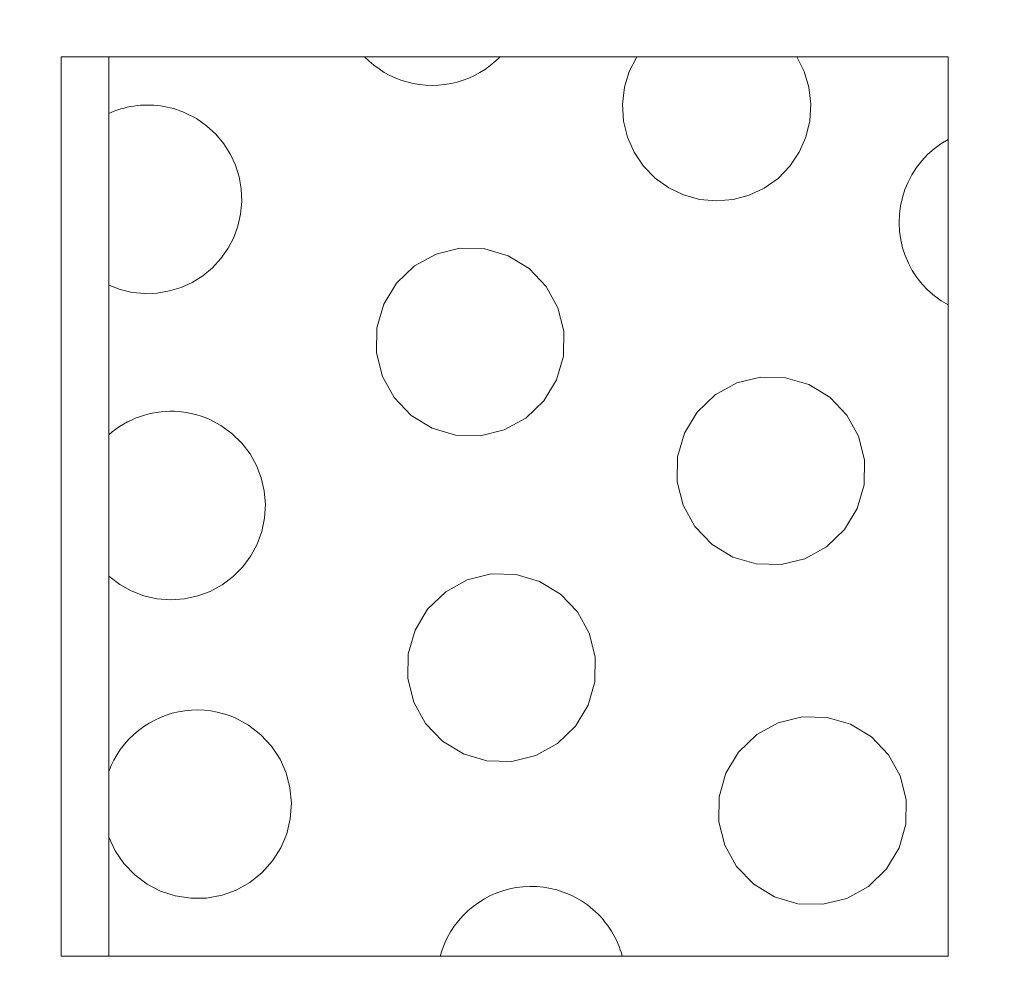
# Model space of a CAD drawing. Header units: metres. Extents: x 1306 to 1412, y -79 to 41.
# Tile 358 of 656: x 1360.8452 to 1360.8791, y -17.02 to -16.9867. Entities that reach past the tile are written whole.
import ezdxf

# ---------------------------------------------------------------- set-up
doc = ezdxf.new("R2010")
doc.units = ezdxf.units.M
doc.header["$PDMODE"] = 65
doc.linetypes.add('AUSGEZOGEN', pattern=[0])
doc.layers.add('XR$3$Maßlinie 1_50', color=7, linetype='AUSGEZOGEN', lineweight=25)
doc.layers.add('XR$4$Möblierung', color=4, linetype='AUSGEZOGEN', lineweight=13)
doc.styles.add('ARIAL', font='arial.ttf')
doc.dimstyles.new('DIMSTYLE_11', dxfattribs={"dimtxt": 0.15, "dimasz": 0.03, "dimexe": 0, "dimexo": 0, "dimgap": 0.075, "dimtad": 2, "dimrnd": 0.005, "dimzin": 4, "dimdsep": 46, "dimtxsty": 'ARIAL', "dimblk1": 'ALL_ML_STRICH', "dimblk2": 'ALL_ML_STRICH', "dimsah": 1, "dimcen": 0, "dimclrd": 3, "dimclre": 3, "dimclrt": 3, "dimadec": 0, "dimazin": 0, "dimtfac": 1, "dimtdec": 0, "dimtix": 1, "dimtmove": 2, "dimatfit": 3, "dimfxl": 0, "dimtzin": 0, "dimlwd": 0, "dimlwe": 25, "dimarcsym": 0})
doc.dimstyles.new('DIMSTYLE_12', dxfattribs={"dimtxt": 0.15, "dimasz": 0.03, "dimexe": 0, "dimexo": 0, "dimgap": 0.075, "dimtad": 2, "dimdec": 3, "dimrnd": 0.005, "dimzin": 4, "dimdsep": 46, "dimtxsty": 'ARIAL', "dimblk1": 'ALL_ML_STRICH', "dimblk2": 'ALL_ML_STRICH', "dimsah": 1, "dimcen": 0, "dimclrd": 3, "dimclre": 3, "dimclrt": 3, "dimadec": 0, "dimazin": 0, "dimtfac": 1, "dimtdec": 0, "dimtix": 1, "dimtmove": 2, "dimatfit": 3, "dimfxl": 0, "dimtzin": 0, "dimlwd": 0, "dimlwe": 25, "dimarcsym": 0})
doc.dimstyles.new('DIMSTYLE_24', dxfattribs={"dimtxt": 0.225, "dimasz": 0.15, "dimexe": 0, "dimexo": 0, "dimgap": 0.1125, "dimtad": 2, "dimrnd": 0.005, "dimzin": 4, "dimdsep": 46, "dimtxsty": 'ARIAL', "dimblk1": 'ALL_ML_STRICH', "dimblk2": 'ALL_ML_STRICH', "dimsah": 1, "dimcen": 0, "dimclrd": 3, "dimclre": 3, "dimclrt": 3, "dimadec": 0, "dimazin": 0, "dimtfac": 1, "dimtdec": 0, "dimtix": 1, "dimtmove": 2, "dimatfit": 3, "dimfxl": 0, "dimtzin": 0, "dimlwd": 0, "dimlwe": 25, "dimarcsym": 0})
doc.dimstyles.new('DIMSTYLE_6', dxfattribs={"dimtxt": 0.15, "dimasz": 0.15, "dimexe": 0, "dimexo": 0, "dimgap": 0.075, "dimtad": 2, "dimrnd": 0.005, "dimzin": 4, "dimdsep": 46, "dimtxsty": 'ARIAL', "dimblk1": 'ALL_ML_STRICH', "dimblk2": 'ALL_ML_STRICH', "dimsah": 1, "dimcen": 0, "dimclrd": 3, "dimclre": 3, "dimclrt": 3, "dimadec": 0, "dimazin": 0, "dimtfac": 1, "dimtdec": 0, "dimtix": 1, "dimtmove": 2, "dimatfit": 3, "dimfxl": 0, "dimtzin": 0, "dimlwd": 0, "dimlwe": 25, "dimarcsym": 0})

# ---------------------------------------------------------------- blocks, each defined once
blk = doc.blocks.new('ALL_ML_STRICH')
at = {"color": 0, "linetype": 'ByBlock', "lineweight": -2}
for p, q in [((0, -0.5), (0, 0.5)), ((-0.3, -0.3), (0.3, 0.3)), ((-1, 0), (0.5, 0))]:
    blk.add_line(p, q, dxfattribs=at)
blk = doc.blocks.new('*D765')
at = {"layer": 'DEFPOINTS', "color": 3, "linetype": 'AUSGEZOGEN', "lineweight": 25, "transparency": 33554687}
for p in [(1342.770147, -10.159095), (1342.770147, -20.110807), (1361.060147, -20.300157)]:
    blk.add_point(p, dxfattribs=at)
at = {"layer": 'XR$3$Maßlinie 1_50', "color": 3, "linetype": 'AUSGEZOGEN', "lineweight": -2, "transparency": 33554687}
for p, q in [((1342.770147, -10.209095), (1342.770147, -10.159095)), ((1342.770147, -10.159095), (1361.060147, -10.159095)), ((1361.060147, -10.209095), (1361.060147, -10.159095))]:
    blk.add_line(p, q, dxfattribs=at)
at = {"layer": 'XR$3$Maßlinie 1_50', "color": 3, "linetype": 'AUSGEZOGEN', "lineweight": 25, "transparency": 33554687, "xscale": 0.03000000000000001, "yscale": 0.03000000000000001, "zscale": 0.03000000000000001, "rotation": 180}
blk.add_blockref('ALL_ML_STRICH', (1342.770147, -10.159095), dxfattribs=at)
at = {"layer": 'XR$3$Maßlinie 1_50', "color": 3, "linetype": 'AUSGEZOGEN', "lineweight": 25, "transparency": 33554687, "xscale": 0.03000000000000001, "yscale": 0.03000000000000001, "zscale": 0.03000000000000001}
blk.add_blockref('ALL_ML_STRICH', (1361.060147, -10.159095), dxfattribs=at)
at = {"layer": 'XR$3$Maßlinie 1_50', "color": 3, "linetype": 'AUSGEZOGEN', "lineweight": 25, "transparency": 33554687, "insert": (1351.919076, -10.031537), "char_height": 0.15, "width": 0.6, "attachment_point": 5, "style": 'ARIAL'}
blk.add_mtext('\\W0.80;\\A1;{\\A1;{18.29\\H0.099000;\\S^ ;}}', dxfattribs=at)
blk = doc.blocks.new('*D782')
at = {"layer": 'DEFPOINTS', "color": 3, "linetype": 'AUSGEZOGEN', "lineweight": 25, "transparency": 33554687}
for p in [(1343.120147, -10.959095), (1343.120147, -20.111221), (1361.060147, -20.503401)]:
    blk.add_point(p, dxfattribs=at)
at = {"layer": 'XR$3$Maßlinie 1_50', "color": 3, "linetype": 'AUSGEZOGEN', "lineweight": -2, "transparency": 33554687}
for p, q in [((1343.120147, -11.009095), (1343.120147, -10.959095)), ((1343.120147, -10.959095), (1361.060147, -10.959095)), ((1361.060147, -11.009095), (1361.060147, -10.959095))]:
    blk.add_line(p, q, dxfattribs=at)
at = {"layer": 'XR$3$Maßlinie 1_50', "color": 3, "linetype": 'AUSGEZOGEN', "lineweight": 25, "transparency": 33554687, "xscale": 0.03000000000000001, "yscale": 0.03000000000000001, "zscale": 0.03000000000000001, "rotation": 180}
blk.add_blockref('ALL_ML_STRICH', (1343.120147, -10.959095), dxfattribs=at)
at = {"layer": 'XR$3$Maßlinie 1_50', "color": 3, "linetype": 'AUSGEZOGEN', "lineweight": 25, "transparency": 33554687, "xscale": 0.03000000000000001, "yscale": 0.03000000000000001, "zscale": 0.03000000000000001}
blk.add_blockref('ALL_ML_STRICH', (1361.060147, -10.959095), dxfattribs=at)
at = {"layer": 'XR$3$Maßlinie 1_50', "color": 3, "linetype": 'AUSGEZOGEN', "lineweight": 25, "transparency": 33554687, "insert": (1352.094444, -10.831537), "char_height": 0.15, "width": 0.6, "attachment_point": 5, "style": 'ARIAL'}
blk.add_mtext('\\W0.80;\\A1;{\\A1;{17.94\\H0.099000;\\S^ ;}}', dxfattribs=at)
blk = doc.blocks.new('*D899')
at = {"layer": 'DEFPOINTS', "color": 3, "linetype": 'AUSGEZOGEN', "lineweight": 25, "transparency": 33554687}
for p in [(1342.770147, -8.559095), (1361.240147, -14.918246), (1342.770147, -18.601575)]:
    blk.add_point(p, dxfattribs=at)
at = {"layer": 'XR$3$Maßlinie 1_50', "color": 3, "linetype": 'AUSGEZOGEN', "lineweight": -2, "transparency": 33554687}
for p, q in [((1342.770147, -9.159095), (1342.770147, -8.559095)), ((1342.770147, -8.559095), (1361.240147, -8.559095)), ((1361.240147, -9.159095), (1361.240147, -8.559095))]:
    blk.add_line(p, q, dxfattribs=at)
at = {"layer": 'XR$3$Maßlinie 1_50', "color": 3, "linetype": 'AUSGEZOGEN', "lineweight": 25, "transparency": 33554687, "xscale": 0.15, "yscale": 0.15, "zscale": 0.15, "rotation": 180}
blk.add_blockref('ALL_ML_STRICH', (1342.770147, -8.559095), dxfattribs=at)
at = {"layer": 'XR$3$Maßlinie 1_50', "color": 3, "linetype": 'AUSGEZOGEN', "lineweight": 25, "transparency": 33554687, "xscale": 0.15, "yscale": 0.15, "zscale": 0.15}
blk.add_blockref('ALL_ML_STRICH', (1361.240147, -8.559095), dxfattribs=at)
at = {"layer": 'XR$3$Maßlinie 1_50', "color": 3, "linetype": 'AUSGEZOGEN', "lineweight": 25, "transparency": 33554687, "insert": (1352.011102, -8.392605), "char_height": 0.225, "width": 0.9, "attachment_point": 5, "style": 'ARIAL'}
blk.add_mtext('\\W0.80;\\A1;{\\fArial|i0|b1;\\A1;{18.47\\H0.148500;\\S^ ;}}', dxfattribs=at)
blk = doc.blocks.new('*D929')
at = {"layer": 'DEFPOINTS', "color": 3, "linetype": 'AUSGEZOGEN', "lineweight": 25, "transparency": 33554687}
for p in [(1362.146243, -15.158246), (1340.424075, -17.543246), (1364.271243, -17.543246)]:
    blk.add_point(p, dxfattribs=at)
at = {"layer": 'XR$3$Maßlinie 1_50', "color": 3, "linetype": 'AUSGEZOGEN', "lineweight": -2, "transparency": 33554687}
for p, q in [((1340.474075, -15.158246), (1340.424075, -15.158246)), ((1340.424075, -17.543246), (1340.424075, -15.158246)), ((1340.474075, -17.543246), (1340.424075, -17.543246))]:
    blk.add_line(p, q, dxfattribs=at)
at = {"layer": 'XR$3$Maßlinie 1_50', "color": 3, "linetype": 'AUSGEZOGEN', "lineweight": 25, "transparency": 33554687, "xscale": 0.03000000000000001, "yscale": 0.03000000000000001, "zscale": 0.03000000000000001}
for p, rotation in [((1340.424075, -15.158246), 90), ((1340.424075, -17.543246), 270)]:
    blk.add_blockref('ALL_ML_STRICH', p, dxfattribs=dict(at, rotation=rotation))
at = {"layer": 'XR$3$Maßlinie 1_50', "color": 3, "linetype": 'AUSGEZOGEN', "lineweight": 25, "transparency": 33554687, "insert": (1340.296415, -16.329841), "char_height": 0.15, "width": 0.6, "attachment_point": 5, "rotation": 90, "style": 'ARIAL'}
blk.add_mtext('\\W0.80;\\A1;{\\A1;{2.38\\H0.099000;\\S5^ ;}}', dxfattribs=at)
blk = doc.blocks.new('*D938')
at = {"layer": 'DEFPOINTS', "color": 3, "linetype": 'AUSGEZOGEN', "lineweight": 25, "transparency": 33554687}
for p in [(1364.969142, -15.158246), (1338.824075, -20.293246), (1364.65696, -20.293246)]:
    blk.add_point(p, dxfattribs=at)
at = {"layer": 'XR$3$Maßlinie 1_50', "color": 3, "linetype": 'AUSGEZOGEN', "lineweight": -2, "transparency": 33554687}
for p, q in [((1338.874075, -15.158246), (1338.824075, -15.158246)), ((1338.824075, -20.293246), (1338.824075, -15.158246)), ((1338.874075, -20.293246), (1338.824075, -20.293246))]:
    blk.add_line(p, q, dxfattribs=at)
at = {"layer": 'XR$3$Maßlinie 1_50', "color": 3, "linetype": 'AUSGEZOGEN', "lineweight": 25, "transparency": 33554687, "xscale": 0.03000000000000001, "yscale": 0.03000000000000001, "zscale": 0.03000000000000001}
for p, rotation in [((1338.824075, -15.158246), 90), ((1338.824075, -20.293246), 270)]:
    blk.add_blockref('ALL_ML_STRICH', p, dxfattribs=dict(at, rotation=rotation))
at = {"layer": 'XR$3$Maßlinie 1_50', "color": 3, "linetype": 'AUSGEZOGEN', "lineweight": 25, "transparency": 33554687, "insert": (1338.696415, -17.704841), "char_height": 0.15, "width": 0.6, "attachment_point": 5, "rotation": 90, "style": 'ARIAL'}
blk.add_mtext('\\W0.80;\\A1;{\\A1;{5.13\\H0.099000;\\S5^ ;}}', dxfattribs=at)
blk = doc.blocks.new('*D963')
at = {"layer": 'DEFPOINTS', "color": 3, "linetype": 'AUSGEZOGEN', "lineweight": 25, "transparency": 33554687}
for p in [(1360.315869, -16.218246), (1360.170906, -17.818246), (1361.000147, -17.818246)]:
    blk.add_point(p, dxfattribs=at)
at = {"layer": 'XR$3$Maßlinie 1_50', "color": 3, "linetype": 'AUSGEZOGEN', "lineweight": -2, "transparency": 33554687}
for p, q in [((1360.220906, -16.218246), (1360.170906, -16.218246)), ((1360.170906, -17.818246), (1360.170906, -16.218246)), ((1360.220906, -17.818246), (1360.170906, -17.818246))]:
    blk.add_line(p, q, dxfattribs=at)
at = {"layer": 'XR$3$Maßlinie 1_50', "color": 3, "linetype": 'AUSGEZOGEN', "lineweight": 25, "transparency": 33554687, "xscale": 0.15, "yscale": 0.15, "zscale": 0.15}
for p, rotation in [((1360.170906, -16.218246), 90), ((1360.170906, -17.818246), 270)]:
    blk.add_blockref('ALL_ML_STRICH', p, dxfattribs=dict(at, rotation=rotation))
at = {"layer": 'XR$3$Maßlinie 1_50', "color": 3, "linetype": 'AUSGEZOGEN', "lineweight": 25, "transparency": 33554687, "insert": (1360.043348, -17.009373), "char_height": 0.15, "width": 0.48, "attachment_point": 5, "rotation": 90, "style": 'ARIAL'}
blk.add_mtext('\\W0.80;\\A1;{\\A1;{1.60\\H0.099000;\\S^ ;}}', dxfattribs=at)
blk = doc.blocks.new('*D1085')
at = {"layer": 'DEFPOINTS', "color": 3, "linetype": 'AUSGEZOGEN', "lineweight": 25, "transparency": 33554687}
for p in [(1366.101204, -15.158246), (1339.624075, -17.543246), (1365.925791, -17.543246)]:
    blk.add_point(p, dxfattribs=at)
at = {"layer": 'XR$3$Maßlinie 1_50', "color": 3, "linetype": 'AUSGEZOGEN', "lineweight": -2, "transparency": 33554687}
for p, q in [((1339.674075, -15.158246), (1339.624075, -15.158246)), ((1339.624075, -17.543246), (1339.624075, -15.158246)), ((1339.674075, -17.543246), (1339.624075, -17.543246))]:
    blk.add_line(p, q, dxfattribs=at)
at = {"layer": 'XR$3$Maßlinie 1_50', "color": 3, "linetype": 'AUSGEZOGEN', "lineweight": 25, "transparency": 33554687, "xscale": 0.03000000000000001, "yscale": 0.03000000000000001, "zscale": 0.03000000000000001}
for p, rotation in [((1339.624075, -15.158246), 90), ((1339.624075, -17.543246), 270)]:
    blk.add_blockref('ALL_ML_STRICH', p, dxfattribs=dict(at, rotation=rotation))
at = {"layer": 'XR$3$Maßlinie 1_50', "color": 3, "linetype": 'AUSGEZOGEN', "lineweight": 25, "transparency": 33554687, "insert": (1339.496415, -16.329841), "char_height": 0.15, "width": 0.6, "attachment_point": 5, "rotation": 90, "style": 'ARIAL'}
blk.add_mtext('\\W0.80;\\A1;{\\A1;{2.38\\H0.099000;\\S5^ ;}}', dxfattribs=at)
blk = doc.blocks.new('COMPLEXOBJECT_326')
at = {"layer": 'XR$4$Möblierung', "color": 52, "linetype": 'AUSGEZOGEN', "lineweight": 13, "transparency": 33554687}
for p, q in [((1360.846615, -16.987994), (1360.846615, -17.018994)), ((1360.877193, -16.987994), (1360.846615, -16.987994)), ((1360.84826, -17.018994), (1360.84826, -16.987994)), ((1360.877193, -17.018994), (1360.877193, -16.987994)), ((1360.846615, -17.018994), (1360.877193, -17.018994))]:
    blk.add_line(p, q, dxfattribs=at)
for points in [[(1360.861747, -16.987994), (1360.861588, -16.988148), (1360.861418, -16.988291), (1360.861239, -16.988421), (1360.861054, -16.988539), (1360.860864, -16.988642), (1360.860671, -16.988732), (1360.860474, -16.988807), (1360.860271, -16.98887), (1360.86006, -16.98892), (1360.859844, -16.988957), (1360.859625, -16.988979), (1360.859404, -16.988987), (1360.859182, -16.988979), (1360.858963, -16.988955), (1360.858747, -16.988918), (1360.858535, -16.988866), (1360.85833, -16.988802), (1360.858133, -16.988726), (1360.857943, -16.988637), (1360.857756, -16.988535), (1360.857574, -16.988418), (1360.857398, -16.988289), (1360.85723, -16.988147), (1360.857071, -16.987994)], [(1360.871971, -16.987995), (1360.872229, -16.9885), (1360.872393, -16.989039), (1360.872463, -16.989617), (1360.872427, -16.990204), (1360.87229, -16.990767), (1360.872062, -16.991282), (1360.871738, -16.991763), (1360.871327, -16.992186), (1360.870849, -16.992524), (1360.870337, -16.992766), (1360.869786, -16.992914), (1360.869204, -16.992966), (1360.868622, -16.992911), (1360.868071, -16.992758), (1360.867567, -16.992516), (1360.867098, -16.992181), (1360.866691, -16.991762), (1360.866368, -16.991282), (1360.86614, -16.990769), (1360.866004, -16.990214), (1360.865966, -16.98963), (1360.866035, -16.989047), (1360.866202, -16.988499), (1360.866459, -16.987994)], [(1360.84826, -16.989946), (1360.848362, -16.989902), (1360.848464, -16.989862), (1360.848569, -16.989826), (1360.848675, -16.989792), (1360.848784, -16.989763), (1360.848894, -16.989736), (1360.849006, -16.989714), (1360.849119, -16.989695), (1360.849234, -16.98968), (1360.849349, -16.989669), (1360.849464, -16.989662), (1360.84958, -16.989659), (1360.849696, -16.989661), (1360.849812, -16.989666), (1360.849927, -16.989676), (1360.850042, -16.98969), (1360.850156, -16.989709), (1360.850269, -16.98973), (1360.85038, -16.989756), (1360.85049, -16.989785), (1360.850598, -16.989818), (1360.850704, -16.989854), (1360.850808, -16.989894), (1360.850909, -16.989936)], [(1360.850909, -16.989936), (1360.851278, -16.990129), (1360.851628, -16.990374), (1360.851947, -16.990666), (1360.852223, -16.990998), (1360.852451, -16.991359), (1360.852626, -16.991736), (1360.85275, -16.992132), (1360.852825, -16.992553), (1360.852844, -16.992985), (1360.852805, -16.993416), (1360.85271, -16.993833), (1360.852567, -16.994224), (1360.852373, -16.994594), (1360.852127, -16.994945), (1360.851833, -16.995265), (1360.851499, -16.995542), (1360.851135, -16.99577), (1360.850756, -16.995945), (1360.850356, -16.996068), (1360.849932, -16.996141), (1360.849498, -16.996158), (1360.849067, -16.996115), (1360.84865, -16.996018), (1360.84826, -16.995872)], [(1360.877193, -16.99655), (1360.876949, -16.996402), (1360.876716, -16.996232), (1360.876497, -16.99604), (1360.876296, -16.995828), (1360.876115, -16.995599), (1360.875957, -16.995357), (1360.875821, -16.995105), (1360.875711, -16.994849), (1360.875623, -16.994582), (1360.875558, -16.994302), (1360.875516, -16.994013), (1360.875501, -16.993719), (1360.875512, -16.993425), (1360.875551, -16.993132), (1360.875614, -16.992847), (1360.875701, -16.992573), (1360.87581, -16.992313), (1360.875943, -16.992061), (1360.876101, -16.991817), (1360.876282, -16.991584), (1360.876485, -16.991368), (1360.876707, -16.991172), (1360.876944, -16.990997), (1360.877193, -16.990846)], [(1360.84826, -17.001021), (1360.848381, -17.000921), (1360.848506, -17.000826), (1360.848634, -17.000738), (1360.848766, -17.000656), (1360.8489, -17.000582), (1360.849037, -17.000514), (1360.849174, -17.000454), (1360.849313, -17.0004), (1360.849456, -17.000353), (1360.849603, -17.000312), (1360.849753, -17.000278), (1360.849905, -17.00025), (1360.85006, -17.000229), (1360.850216, -17.000216), (1360.850373, -17.00021), (1360.85053, -17.000212), (1360.850686, -17.000222), (1360.850842, -17.00024), (1360.850996, -17.000264), (1360.851148, -17.000296), (1360.851297, -17.000335), (1360.851443, -17.00038), (1360.851584, -17.000431), (1360.851722, -17.000487)], [(1360.851722, -17.000487), (1360.852125, -17.000702), (1360.852505, -17.000977), (1360.852843, -17.001308), (1360.853129, -17.001683), (1360.853354, -17.002087), (1360.853515, -17.002508), (1360.853618, -17.002958), (1360.853658, -17.003428), (1360.853628, -17.003901), (1360.85353, -17.004359), (1360.853374, -17.004788), (1360.853157, -17.005192), (1360.852878, -17.005572), (1360.852543, -17.00591), (1360.852162, -17.006195), (1360.851754, -17.006418), (1360.851327, -17.006577), (1360.850869, -17.006676), (1360.850394, -17.00671), (1360.84992, -17.006672), (1360.849462, -17.006568), (1360.849036, -17.006406), (1360.848635, -17.006183), (1360.84826, -17.005899)], [(1360.84826, -17.012621), (1360.848341, -17.012425), (1360.848435, -17.012233), (1360.848544, -17.012044), (1360.848666, -17.01186), (1360.848802, -17.011683), (1360.848951, -17.011515), (1360.849112, -17.011358), (1360.849283, -17.011212), (1360.849463, -17.011078), (1360.849651, -17.010959), (1360.849844, -17.010852), (1360.850041, -17.010761), (1360.850241, -17.010684), (1360.850449, -17.01062), (1360.850663, -17.01057), (1360.850883, -17.010533), (1360.851107, -17.010511), (1360.851332, -17.010505), (1360.851557, -17.010514), (1360.851781, -17.01054), (1360.852, -17.01058), (1360.852214, -17.010635), (1360.852422, -17.010702), (1360.85262, -17.010782)], [(1360.85262, -17.010782), (1360.85308, -17.011032), (1360.853505, -17.011361), (1360.853871, -17.011759), (1360.854163, -17.012206), (1360.854372, -17.012677), (1360.854505, -17.013184), (1360.854556, -17.013719), (1360.854516, -17.014257), (1360.854391, -17.014775), (1360.85419, -17.015252), (1360.853907, -17.015703), (1360.853546, -17.01611), (1360.85312, -17.01645), (1360.852654, -17.016712), (1360.852162, -17.016889), (1360.851632, -17.016988), (1360.851086, -17.016997), (1360.850549, -17.016914), (1360.850047, -17.016751), (1360.849585, -17.01651), (1360.849154, -17.01619), (1360.848781, -17.015799), (1360.84848, -17.015357), (1360.84826, -17.014888)], [(1360.859683, -17.018994), (1360.85975, -17.018774), (1360.859831, -17.018562), (1360.859927, -17.018358), (1360.860039, -17.018157), (1360.860167, -17.017962), (1360.86031, -17.017774), (1360.860468, -17.017595), (1360.860639, -17.017428), (1360.860822, -17.017275), (1360.861014, -17.017136), (1360.861215, -17.017012), (1360.861421, -17.016904), (1360.861631, -17.016812), (1360.861845, -17.016736), (1360.862069, -17.016675), (1360.8623, -17.016629), (1360.862535, -17.016599), (1360.862773, -17.016586), (1360.863011, -17.016592), (1360.863247, -17.016615), (1360.86348, -17.016654), (1360.863707, -17.01671), (1360.863926, -17.01678), (1360.864135, -17.016863)], [(1360.864135, -17.016863), (1360.864242, -17.016913), (1360.864348, -17.016967), (1360.864452, -17.017026), (1360.864556, -17.017088), (1360.864657, -17.017155), (1360.864757, -17.017226), (1360.864854, -17.017301), (1360.864949, -17.01738), (1360.865041, -17.017462), (1360.86513, -17.017548), (1360.865215, -17.017637), (1360.865296, -17.01773), (1360.865374, -17.017825), (1360.865448, -17.017924), (1360.865518, -17.018024), (1360.865584, -17.018126), (1360.865646, -17.01823), (1360.865704, -17.018336), (1360.865757, -17.018443), (1360.865806, -17.01855), (1360.86585, -17.018658), (1360.865891, -17.018767), (1360.865927, -17.01888), (1360.86596, -17.018994)]]:
    blk.add_lwpolyline(points, dxfattribs=at)
for points in [[(1360.86203, -16.994853), (1360.862746, -16.995289), (1360.86334, -16.995909), (1360.863743, -16.996643), (1360.863944, -16.997455), (1360.863928, -16.998317), (1360.863695, -16.999127), (1360.863259, -16.999849), (1360.862634, -17.000449), (1360.861892, -17.000856), (1360.861072, -17.001056), (1360.860209, -17.001035), (1360.859403, -17.000799), (1360.858687, -17.000363), (1360.858093, -16.999743), (1360.857689, -16.999009), (1360.857488, -16.998197), (1360.857504, -16.997335), (1360.857738, -16.996525), (1360.858174, -16.995803), (1360.858799, -16.995203), (1360.85954, -16.994796), (1360.86036, -16.994596), (1360.861224, -16.994617), (1360.86203, -16.994853)], [(1360.872394, -16.999292), (1360.873108, -16.999725), (1360.873701, -17.000343), (1360.874105, -17.001075), (1360.874308, -17.001887), (1360.874294, -17.002749), (1360.874061, -17.003561), (1360.873624, -17.004286), (1360.872997, -17.004888), (1360.872254, -17.005295), (1360.871433, -17.005494), (1360.870571, -17.005473), (1360.869767, -17.005237), (1360.869053, -17.004803), (1360.86846, -17.004186), (1360.868056, -17.003453), (1360.867853, -17.002642), (1360.867867, -17.00178), (1360.8681, -17.000967), (1360.868537, -17.000243), (1360.869164, -16.999641), (1360.869906, -16.999234), (1360.870728, -16.999034), (1360.87159, -16.999055), (1360.872394, -16.999292)], [(1360.863111, -17.006076), (1360.863826, -17.006511), (1360.864419, -17.00713), (1360.864823, -17.007861), (1360.865024, -17.008671), (1360.865011, -17.009531), (1360.864779, -17.010341), (1360.864345, -17.011065), (1360.863721, -17.011667), (1360.862978, -17.012077), (1360.862156, -17.012278), (1360.86129, -17.012258), (1360.860484, -17.012021), (1360.859768, -17.011586), (1360.859175, -17.010968), (1360.858772, -17.010236), (1360.85857, -17.009426), (1360.858584, -17.008567), (1360.858815, -17.007756), (1360.859249, -17.007033), (1360.859874, -17.00643), (1360.860617, -17.006021), (1360.861439, -17.005819), (1360.862304, -17.005839), (1360.863111, -17.006076)], [(1360.873831, -17.011001), (1360.874544, -17.011434), (1360.875135, -17.012049), (1360.875539, -17.012779), (1360.875743, -17.013586), (1360.875732, -17.014447), (1360.875502, -17.01526), (1360.875068, -17.015986), (1360.874441, -17.016592), (1360.873696, -17.017002), (1360.872873, -17.017203), (1360.872008, -17.017183), (1360.871204, -17.016946), (1360.87049, -17.016513), (1360.869899, -17.015898), (1360.869495, -17.015168), (1360.869291, -17.014361), (1360.869302, -17.0135), (1360.869532, -17.012687), (1360.869966, -17.011961), (1360.870593, -17.011355), (1360.871338, -17.010945), (1360.872161, -17.010744), (1360.873026, -17.010764), (1360.873831, -17.011001)]]:
    blk.add_lwpolyline(points, close=True, dxfattribs=at)

msp = doc.modelspace()

# ---------------------------------------------------------------- block references
at = {"layer": 'XR$4$Möblierung', "color": 52, "linetype": 'AUSGEZOGEN', "lineweight": 13, "transparency": 33554687}
msp.add_blockref('COMPLEXOBJECT_326', (0, 0), dxfattribs=at)

# ---------------------------------------------------------------- dimensions: what is measured, and where the dimension line sits
at = {"layer": 'XR$3$Maßlinie 1_50', "color": 3, "linetype": 'AUSGEZOGEN', "lineweight": 25, "transparency": 33554687}
for base, p1, p2, dimstyle, picture, middle in [((1361.240147, -8.559095), (1342.770147, -9.159095), (1361.240147, -9.159095), 'DIMSTYLE_24', '*D899', (1352.011102, -8.392605)), ((1361.060147, -10.159095), (1342.770147, -10.209095), (1361.060147, -10.209095), 'DIMSTYLE_11', '*D765', (1351.919076, -10.031537)), ((1361.060147, -10.959095), (1343.120147, -11.009095), (1361.060147, -11.009095), 'DIMSTYLE_11', '*D782', (1352.094444, -10.831537))]:
    dim = msp.add_linear_dim(base=base, p1=p1, p2=p2, dimstyle=dimstyle, override={"dimpost": '<>', "dimclrd": 3, "dimclre": 3, "dimclrt": 3, "dimlwd": 0, "dimlwe": 25}, dxfattribs=at)
    dim.commit()
    dim.dimension.update_dxf_attribs({"geometry": picture, "text_midpoint": middle, "dimtype": 160})
for base, p1, p2, dimstyle, picture, middle in [((1338.824075, -15.158246), (1338.874075, -20.293246), (1338.874075, -15.158246), 'DIMSTYLE_12', '*D938', (1338.696415, -17.704841)), ((1339.624075, -15.158246), (1339.674075, -17.543246), (1339.674075, -15.158246), 'DIMSTYLE_12', '*D1085', (1339.496415, -16.329841)), ((1340.424075, -15.158246), (1340.474075, -17.543246), (1340.474075, -15.158246), 'DIMSTYLE_12', '*D929', (1340.296415, -16.329841)), ((1360.170906, -16.218246), (1360.220906, -17.818246), (1360.220906, -16.218246), 'DIMSTYLE_6', '*D963', (1360.043348, -17.009373))]:
    dim = msp.add_linear_dim(base=base, p1=p1, p2=p2, angle=90, dimstyle=dimstyle, override={"dimpost": '<>', "dimclrd": 3, "dimclre": 3, "dimclrt": 3, "dimlwd": 0, "dimlwe": 25}, dxfattribs=at)
    dim.commit()
    dim.dimension.update_dxf_attribs({"geometry": picture, "text_midpoint": middle, "dimtype": 160})

doc.saveas('drawing.dxf')
